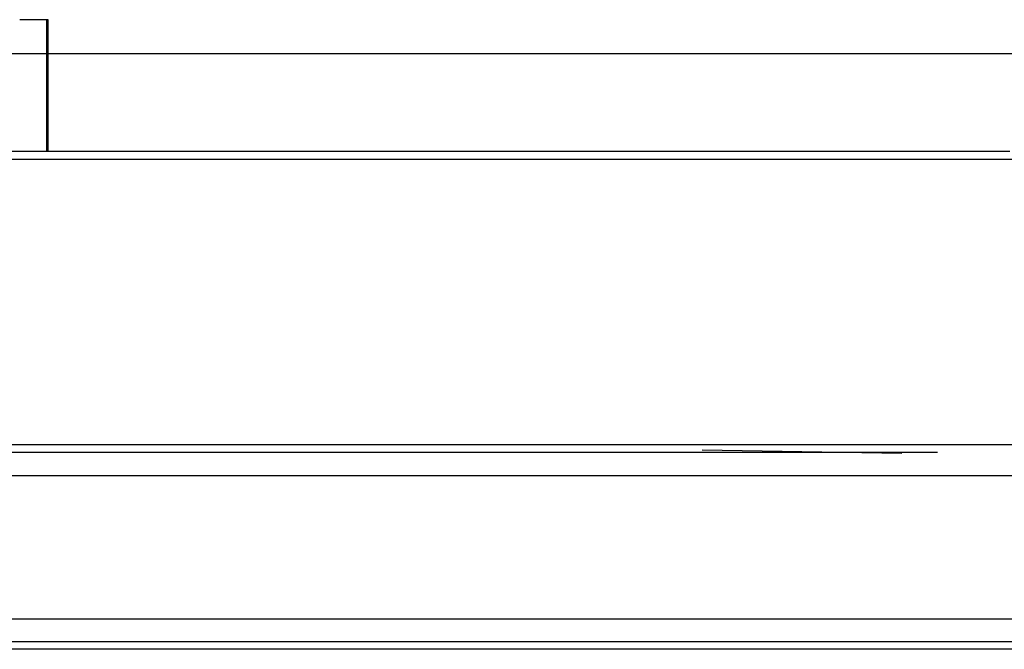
# Model space of a CAD drawing. Header units: millimetres. Extents: x -1108 to 3135, y -1596 to 860.
# Tile 544 of 649: x 1075 to 1141, y -601 to -560. Entities that reach past the tile are written whole.
import ezdxf
from ezdxf.lldxf.tags import DXFTag

# ---------------------------------------------------------------- set-up
doc = ezdxf.new("R2010")
doc.units = ezdxf.units.MM
doc.layers.get('0').update_dxf_attribs({"linetype": 'CONTINUOUS'})
tags = doc.linetypes.add('DASHED', pattern=[25.72, 12.86, -12.86]).pattern_tags.tags
tags[6:7] = [DXFTag(74, 4), DXFTag(75, 0), DXFTag(340, '0'), DXFTag(46, 0.0), DXFTag(50, 0.0), DXFTag(44, 0.0), DXFTag(45, 0.0)]
tags[4:5] = [DXFTag(74, 4), DXFTag(75, 0), DXFTag(340, '0'), DXFTag(46, 0.0), DXFTag(50, 0.0), DXFTag(44, 0.0), DXFTag(45, 0.0)]

msp = doc.modelspace()

# ---------------------------------------------------------------- linework, layer by layer
at = {"linetype": 'Continuous'}
for p, q in [((1077.189, -559.643), (1075.389, -559.643)), ((1077.189, -568.393), (1077.189, -559.643)), ((1077.289, -559.643), (1077.189, -559.643)), ((1077.289, -568.393), (1077.289, -559.643)), ((1027.189, -561.893), (1142.68, -561.893)), ((1141.114, -568.392), (877.939, -568.393)), ((1136.427, -587.843), (877.939, -587.843)), ((1417.939, -587.843), (1136.427, -587.843)), ((1133.644, -599.392), (877.939, -599.393)), ((1417.939, -599.392), (1133.644, -599.392)), ((1133.163, -601.392), (877.939, -601.393)), ((1417.939, -601.392), (1133.163, -601.392))]:
    msp.add_line(p, q, dxfattribs=at)
msp.add_line((789.939, -568.893), (1431.939, -568.893))
at = {"linetype": 'DASHED'}
for p, q in [((1120.689, -588.161), (1133.939, -588.393)), ((1135.933, -589.892), (877.939, -589.893)), ((1417.939, -589.892), (1135.933, -589.892)), ((1133.283, -600.892), (877.939, -600.893)), ((1417.939, -600.892), (1133.283, -600.892))]:
    msp.add_line(p, q, dxfattribs=at)
at = {"linetype": 'Continuous'}
msp.add_open_spline([(1136.307, -588.343), (877.939, -588.343)], degree=1, dxfattribs=at)

doc.saveas('drawing.dxf')
